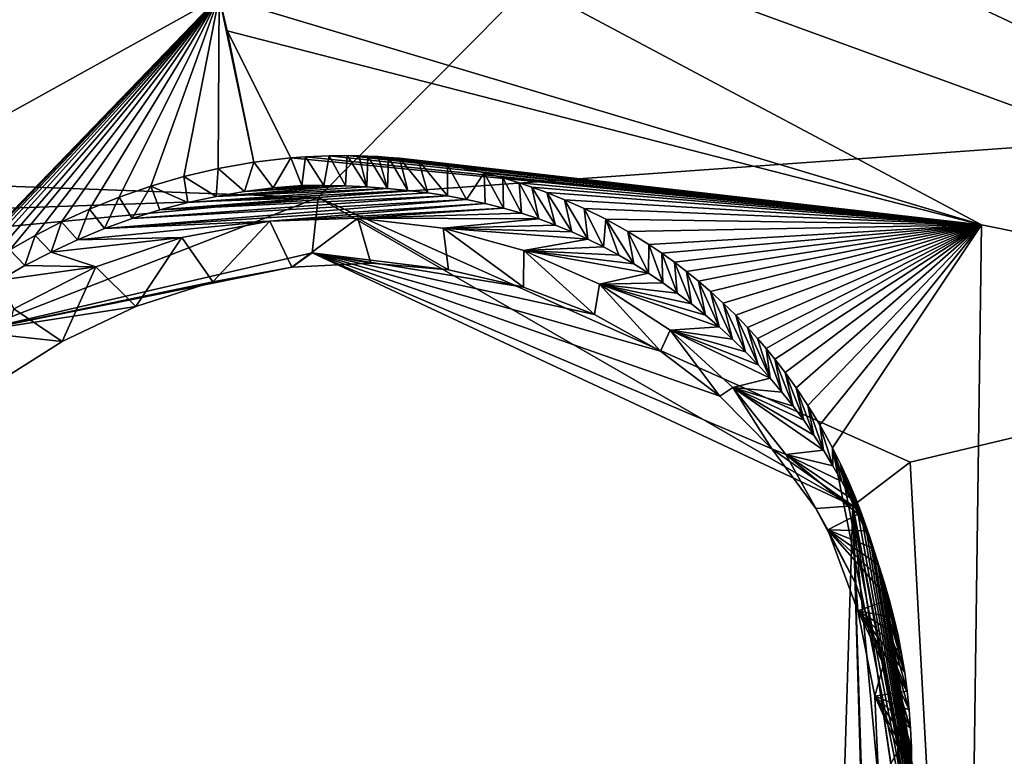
# Model space of a CAD drawing. Header units: millimetres. Extents: x -147 to 294, y -82 to 275.
# Tile 577 of 609: x 282.17 to 285.46, y 217.49 to 219.96. Entities that reach past the tile are written whole.
import ezdxf

# ---------------------------------------------------------------- set-up
doc = ezdxf.new("R2010")
doc.units = ezdxf.units.MM
doc.header["$LTSCALE"] = 67.506716
for name, color, linetype in [('2099', 7, 'CONTINUOUS'), ('2172', 7, 'CONTINUOUS'), ('2642', 7, 'CONTINUOUS'), ('2643', 7, 'CONTINUOUS'), ('2644', 7, 'CONTINUOUS'), ('2645', 7, 'CONTINUOUS'), ('2646', 7, 'CONTINUOUS'), ('2647', 7, 'CONTINUOUS'), ('2648', 7, 'CONTINUOUS'), ('2649', 7, 'CONTINUOUS'), ('2650', 7, 'CONTINUOUS'), ('556', 7, 'CONTINUOUS'), ('755', 7, 'CONTINUOUS'), ('871', 7, 'CONTINUOUS')]:
    doc.layers.add(name, color=color, linetype=linetype)

msp = doc.modelspace()

# ---------------------------------------------------------------- linework, layer by layer
at = {"layer": '2099', "linetype": 'CONTINUOUS'}
for points in [[(287.1014, 229.5123, -20.9115), (288.0619, 218.7302, -23.5002), (284.4465, 226.3826, -20.5499), (287.1014, 229.5123, -20.9115)], [(288.0619, 218.7302, -23.5002), (281.793, 224.723, -19.9398), (284.4465, 226.3826, -20.5499), (288.0619, 218.7302, -23.5002)], [(281.793, 224.723, -19.9398), (288.0619, 218.7302, -23.5002), (276.6296, 224.1244, -18.343), (281.793, 224.723, -19.9398)], [(288.0619, 218.7302, -23.5002), (282.7812, 220.6561, -21.1179), (276.6296, 224.1244, -18.343), (288.0619, 218.7302, -23.5002)], [(276.6307, 221.0584, -18.9535), (282.7812, 220.6561, -21.1179), (275.4953, 219.8375, -18.8457), (276.6307, 221.0584, -18.9535)], [(282.7812, 220.6561, -21.1179), (281.2058, 220.132, -20.6754), (275.4953, 219.8375, -18.8457), (282.7812, 220.6561, -21.1179)], [(282.7812, 220.6561, -21.1179), (288.0619, 218.7302, -23.5002), (285.3855, 219.2695, -22.3647), (282.7812, 220.6561, -21.1179)], [(285.3855, 219.2695, -22.3647), (288.0619, 218.7302, -23.5002), (285.3449, 216.24, -23.0289), (285.3855, 219.2695, -22.3647)], [(288.0619, 218.7302, -23.5002), (287.6831, 215.5789, -24.0704), (285.3449, 216.24, -23.0289), (288.0619, 218.7302, -23.5002)]]:
    msp.add_3dface(points, dxfattribs=at)
at = {"layer": '2172', "linetype": 'CONTINUOUS'}
for points in [[(283.1685, 219.3606, -19.0425), (290.6644, 226.9256, -20.2654), (274.7503, 219.6667, -16.1932), (283.1685, 219.3606, -19.0425)], [(274.7503, 219.6667, -16.1932), (290.6644, 226.9256, -20.2654), (275.8653, 220.2187, -16.425), (274.7503, 219.6667, -16.1932)], [(291.3163, 219.9444, -21.9901), (290.6644, 226.9256, -20.2654), (283.1685, 219.3606, -19.0425), (291.3163, 219.9444, -21.9901)], [(285.1473, 218.4755, -19.9479), (291.3163, 219.9444, -21.9901), (283.1685, 219.3606, -19.0425), (285.1473, 218.4755, -19.9479)], [(284.4106, 211.971, -21.179), (291.5054, 212.4116, -23.8004), (291.3163, 219.9444, -21.9901), (284.4106, 211.971, -21.179)], [(284.4106, 211.971, -21.179), (291.3163, 219.9444, -21.9901), (284.4467, 215.2226, -20.4241), (284.4106, 211.971, -21.179)], [(284.4467, 215.2226, -20.4241), (291.3163, 219.9444, -21.9901), (285.2709, 216.1944, -20.5033), (284.4467, 215.2226, -20.4241)], [(285.2709, 216.1944, -20.5033), (291.3163, 219.9444, -21.9901), (285.1473, 218.4755, -19.9479), (285.2709, 216.1944, -20.5033)], [(283.1685, 219.3606, -19.0425), (274.7503, 219.6667, -16.1932), (266.288, 218.7757, -13.9709), (283.1685, 219.3606, -19.0425)], [(283.1685, 219.3606, -19.0425), (266.288, 218.7757, -13.9709), (268.3826, 217.978, -14.6974), (283.1685, 219.3606, -19.0425)], [(282.0119, 218.9115, -18.7328), (283.1685, 219.3606, -19.0425), (268.3826, 217.978, -14.6974), (282.0119, 218.9115, -18.7328)]]:
    msp.add_3dface(points, dxfattribs=at)
at = {"layer": '2642', "linetype": 'CONTINUOUS'}
for points in [[(284.9554, 218.3297, -20.0247), (283.1685, 219.3606, -19.0425), (283.1483, 219.1759, -19.1639), (284.9554, 218.3297, -20.0247)], [(285.1473, 218.4755, -19.9479), (283.1685, 219.3606, -19.0425), (284.9554, 218.3297, -20.0247), (285.1473, 218.4755, -19.9479)], [(283.0805, 219.1275, -19.3848), (283.3445, 219.1407, -19.4859), (283.1483, 219.1759, -19.1639), (283.0805, 219.1275, -19.3848)], [(284.9554, 218.3297, -20.0247), (283.1483, 219.1759, -19.1639), (284.6849, 218.5201, -20.1537), (284.9554, 218.3297, -20.0247)], [(284.6849, 218.5201, -20.1537), (283.1483, 219.1759, -19.1639), (284.5112, 218.6965, -20.0455), (284.6849, 218.5201, -20.1537)], [(284.5112, 218.6965, -20.0455), (283.1483, 219.1759, -19.1639), (284.3129, 218.8472, -19.9333), (284.5112, 218.6965, -20.0455)], [(284.3129, 218.8472, -19.9333), (283.1483, 219.1759, -19.1639), (284.0926, 218.9696, -19.8189), (284.3129, 218.8472, -19.9333)], [(284.0926, 218.9696, -19.8189), (283.1483, 219.1759, -19.1639), (283.8547, 219.0608, -19.7047), (284.0926, 218.9696, -19.8189)], [(283.8547, 219.0608, -19.7047), (283.1483, 219.1759, -19.1639), (283.6039, 219.1183, -19.593), (283.8547, 219.0608, -19.7047)], [(283.6039, 219.1183, -19.593), (283.1483, 219.1759, -19.1639), (283.3445, 219.1407, -19.4859), (283.6039, 219.1183, -19.593)], [(284.832, 218.3209, -20.2564), (284.9554, 218.3297, -20.0247), (284.6849, 218.5201, -20.1537), (284.832, 218.3209, -20.2564)], [(285.2709, 216.1944, -20.5033), (285.1473, 218.4755, -19.9479), (284.9554, 218.3297, -20.0247), (285.2709, 216.1944, -20.5033)], [(284.9652, 218.0693, -20.3654), (284.9554, 218.3297, -20.0247), (284.832, 218.3209, -20.2564), (284.9652, 218.0693, -20.3654)], [(285.0175, 216.244, -20.5126), (284.9554, 218.3297, -20.0247), (284.8941, 216.3572, -20.7168), (285.0175, 216.244, -20.5126)], [(284.8941, 216.3572, -20.7168), (284.9554, 218.3297, -20.0247), (285.0106, 216.6388, -20.7009), (284.8941, 216.3572, -20.7168)], [(285.0175, 216.244, -20.5126), (285.2709, 216.1944, -20.5033), (284.9554, 218.3297, -20.0247), (285.0175, 216.244, -20.5126)], [(285.0106, 216.6388, -20.7009), (284.9554, 218.3297, -20.0247), (285.0857, 216.9292, -20.6665), (285.0106, 216.6388, -20.7009)], [(285.0857, 216.9292, -20.6665), (284.9554, 218.3297, -20.0247), (285.1187, 217.2232, -20.6145), (285.0857, 216.9292, -20.6665)], [(285.1187, 217.2232, -20.6145), (284.9554, 218.3297, -20.0247), (285.1095, 217.5153, -20.546), (285.1187, 217.2232, -20.6145)], [(285.1095, 217.5153, -20.546), (284.9554, 218.3297, -20.0247), (285.0582, 217.7989, -20.4625), (285.1095, 217.5153, -20.546)], [(285.0582, 217.7989, -20.4625), (284.9554, 218.3297, -20.0247), (284.9652, 218.0693, -20.3654), (285.0582, 217.7989, -20.4625)]]:
    msp.add_3dface(points, dxfattribs=at)
at = {"layer": '2643', "linetype": 'CONTINUOUS'}
for points in [[(283.1685, 219.3606, -19.0425), (282.0119, 218.9115, -18.7328), (283.1483, 219.1759, -19.1639), (283.1685, 219.3606, -19.0425)], [(282.0119, 218.9115, -18.7328), (283.0805, 219.1275, -19.3848), (283.1483, 219.1759, -19.1639), (282.0119, 218.9115, -18.7328)], [(283.0805, 219.1275, -19.3848), (282.0119, 218.9115, -18.7328), (282.8166, 219.0788, -19.2919), (283.0805, 219.1275, -19.3848)], [(282.8166, 219.0788, -19.2919), (282.0119, 218.9115, -18.7328), (282.5593, 218.9956, -19.2095), (282.8166, 219.0788, -19.2919)], [(282.5593, 218.9956, -19.2095), (282.0119, 218.9115, -18.7328), (282.3127, 218.8796, -19.1388), (282.5593, 218.9956, -19.2095)], [(282.3127, 218.8796, -19.1388), (282.0119, 218.9115, -18.7328), (282.0809, 218.7326, -19.0806), (282.3127, 218.8796, -19.1388)]]:
    msp.add_3dface(points, dxfattribs=at)
at = {"layer": '2644', "linetype": 'CONTINUOUS'}
for points in [[(283.0074, 219.2811, -20.0853), (282.8166, 219.0788, -19.2919), (282.7127, 219.2266, -19.9925), (283.0074, 219.2811, -20.0853)], [(283.0805, 219.1275, -19.3848), (282.8166, 219.0788, -19.2919), (283.0074, 219.2811, -20.0853), (283.0805, 219.1275, -19.3848)], [(282.7127, 219.2266, -19.9925), (282.5593, 218.9956, -19.2095), (282.4253, 219.1286, -19.9121), (282.7127, 219.2266, -19.9925)], [(282.8166, 219.0788, -19.2919), (282.5593, 218.9956, -19.2095), (282.7127, 219.2266, -19.9925), (282.8166, 219.0788, -19.2919)], [(282.4253, 219.1286, -19.9121), (282.3127, 218.8796, -19.1388), (282.1514, 218.9886, -19.8461), (282.4253, 219.1286, -19.9121)], [(282.5593, 218.9956, -19.2095), (282.3127, 218.8796, -19.1388), (282.4253, 219.1286, -19.9121), (282.5593, 218.9956, -19.2095)], [(282.3127, 218.8796, -19.1388), (282.0809, 218.7326, -19.0806), (282.1514, 218.9886, -19.8461), (282.3127, 218.8796, -19.1388)]]:
    msp.add_3dface(points, dxfattribs=at)
at = {"layer": '2645', "linetype": 'CONTINUOUS'}
for points in [[(283.0805, 219.1275, -19.3848), (283.0074, 219.2811, -20.0853), (283.3014, 219.2912, -20.1879), (283.0805, 219.1275, -19.3848)], [(283.3445, 219.1407, -19.4859), (283.0805, 219.1275, -19.3848), (283.3014, 219.2912, -20.1879), (283.3445, 219.1407, -19.4859)], [(283.6039, 219.1183, -19.593), (283.3445, 219.1407, -19.4859), (283.3014, 219.2912, -20.1879), (283.6039, 219.1183, -19.593)], [(283.5867, 219.2578, -20.2973), (283.6039, 219.1183, -19.593), (283.3014, 219.2912, -20.1879), (283.5867, 219.2578, -20.2973)], [(283.8547, 219.0608, -19.7047), (283.6039, 219.1183, -19.593), (283.5867, 219.2578, -20.2973), (283.8547, 219.0608, -19.7047)], [(283.8562, 219.1835, -20.4103), (283.8547, 219.0608, -19.7047), (283.5867, 219.2578, -20.2973), (283.8562, 219.1835, -20.4103)], [(284.0926, 218.9696, -19.8189), (283.8547, 219.0608, -19.7047), (283.8562, 219.1835, -20.4103), (284.0926, 218.9696, -19.8189)], [(284.1086, 219.0703, -20.5261), (284.0926, 218.9696, -19.8189), (283.8562, 219.1835, -20.4103), (284.1086, 219.0703, -20.5261)], [(284.3129, 218.8472, -19.9333), (284.0926, 218.9696, -19.8189), (284.1086, 219.0703, -20.5261), (284.3129, 218.8472, -19.9333)], [(284.3449, 218.9165, -20.6453), (284.3129, 218.8472, -19.9333), (284.1086, 219.0703, -20.5261), (284.3449, 218.9165, -20.6453)], [(284.5112, 218.6965, -20.0455), (284.3129, 218.8472, -19.9333), (284.3449, 218.9165, -20.6453), (284.5112, 218.6965, -20.0455)], [(284.555, 218.7252, -20.7637), (284.5112, 218.6965, -20.0455), (284.3449, 218.9165, -20.6453), (284.555, 218.7252, -20.7637)], [(284.6849, 218.5201, -20.1537), (284.5112, 218.6965, -20.0455), (284.555, 218.7252, -20.7637), (284.6849, 218.5201, -20.1537)], [(284.7321, 218.5017, -20.8775), (284.6849, 218.5201, -20.1537), (284.555, 218.7252, -20.7637), (284.7321, 218.5017, -20.8775)], [(284.832, 218.3209, -20.2564), (284.6849, 218.5201, -20.1537), (284.7321, 218.5017, -20.8775), (284.832, 218.3209, -20.2564)], [(284.8726, 218.2499, -20.9846), (284.832, 218.3209, -20.2564), (284.7321, 218.5017, -20.8775), (284.8726, 218.2499, -20.9846)], [(284.9652, 218.0693, -20.3654), (284.832, 218.3209, -20.2564), (284.8726, 218.2499, -20.9846), (284.9652, 218.0693, -20.3654)], [(284.9721, 217.9784, -21.0813), (284.9652, 218.0693, -20.3654), (284.8726, 218.2499, -20.9846), (284.9721, 217.9784, -21.0813)], [(285.0582, 217.7989, -20.4625), (284.9652, 218.0693, -20.3654), (284.9721, 217.9784, -21.0813), (285.0582, 217.7989, -20.4625)], [(285.0288, 217.6928, -21.1657), (285.0582, 217.7989, -20.4625), (284.9721, 217.9784, -21.0813), (285.0288, 217.6928, -21.1657)], [(285.1095, 217.5153, -20.546), (285.0582, 217.7989, -20.4625), (285.0288, 217.6928, -21.1657), (285.1095, 217.5153, -20.546)], [(285.0422, 217.3978, -21.2366), (285.1095, 217.5153, -20.546), (285.0288, 217.6928, -21.1657), (285.0422, 217.3978, -21.2366)], [(285.1187, 217.2232, -20.6145), (285.1095, 217.5153, -20.546), (285.0422, 217.3978, -21.2366), (285.1187, 217.2232, -20.6145)]]:
    msp.add_3dface(points, dxfattribs=at)
at = {"layer": '2646', "linetype": 'CONTINUOUS'}
for points in [[(282.8274, 219.3643, -20.0034), (282.9223, 219.3806, -20.0335), (283.2601, 219.3991, -20.1498), (282.8274, 219.3643, -20.0034)], [(283.331, 219.396, -20.1758), (282.8274, 219.3643, -20.0034), (283.2601, 219.3991, -20.1498), (283.331, 219.396, -20.1758)], [(282.9223, 219.3806, -20.0335), (283.0178, 219.3925, -20.0649), (283.1877, 219.4006, -20.1237), (282.9223, 219.3806, -20.0335)], [(283.2601, 219.3991, -20.1498), (282.9223, 219.3806, -20.0335), (283.1877, 219.4006, -20.1237), (283.2601, 219.3991, -20.1498)], [(283.0178, 219.3925, -20.0649), (283.1139, 219.4003, -20.0974), (283.1877, 219.4006, -20.1237), (283.0178, 219.3925, -20.0649)], [(282.5464, 219.2898, -19.9201), (282.6395, 219.3189, -19.9466), (283.6007, 219.3658, -20.2789), (282.5464, 219.2898, -19.9201)], [(283.6647, 219.354, -20.3044), (282.5464, 219.2898, -19.9201), (283.6007, 219.3658, -20.2789), (283.6647, 219.354, -20.3044)], [(282.6395, 219.3189, -19.9466), (282.7333, 219.3438, -19.9745), (283.4687, 219.3844, -20.2276), (282.6395, 219.3189, -19.9466)], [(283.5354, 219.376, -20.2533), (282.6395, 219.3189, -19.9466), (283.4687, 219.3844, -20.2276), (283.5354, 219.376, -20.2533)], [(283.6007, 219.3658, -20.2789), (282.6395, 219.3189, -19.9466), (283.5354, 219.376, -20.2533), (283.6007, 219.3658, -20.2789)], [(282.7333, 219.3438, -19.9745), (282.8274, 219.3643, -20.0034), (283.4006, 219.391, -20.2017), (282.7333, 219.3438, -19.9745)], [(283.4687, 219.3844, -20.2276), (282.7333, 219.3438, -19.9745), (283.4006, 219.391, -20.2017), (283.4687, 219.3844, -20.2276)], [(283.4006, 219.391, -20.2017), (282.8274, 219.3643, -20.0034), (283.331, 219.396, -20.1758), (283.4006, 219.391, -20.2017)], [(282.4547, 219.2566, -19.8949), (282.5464, 219.2898, -19.9201), (283.6647, 219.354, -20.3044), (282.4547, 219.2566, -19.8949)], [(283.7272, 219.3403, -20.3299), (282.4547, 219.2566, -19.8949), (283.6647, 219.354, -20.3044), (283.7272, 219.3403, -20.3299)], [(283.0074, 219.2811, -20.0853), (282.4547, 219.2566, -19.8949), (283.7272, 219.3403, -20.3299), (283.0074, 219.2811, -20.0853)], [(283.7883, 219.325, -20.3552), (283.0074, 219.2811, -20.0853), (283.7272, 219.3403, -20.3299), (283.7883, 219.325, -20.3552)], [(283.3014, 219.2912, -20.1879), (283.0074, 219.2811, -20.0853), (283.7883, 219.325, -20.3552), (283.3014, 219.2912, -20.1879)], [(283.8478, 219.3078, -20.3804), (283.3014, 219.2912, -20.1879), (283.7883, 219.325, -20.3552), (283.8478, 219.3078, -20.3804)], [(283.9057, 219.2888, -20.4053), (283.3014, 219.2912, -20.1879), (283.8478, 219.3078, -20.3804), (283.9057, 219.2888, -20.4053)], [(283.0074, 219.2811, -20.0853), (282.7127, 219.2266, -19.9925), (282.3645, 219.2194, -19.8711), (283.0074, 219.2811, -20.0853)], [(282.4547, 219.2566, -19.8949), (283.0074, 219.2811, -20.0853), (282.3645, 219.2194, -19.8711), (282.4547, 219.2566, -19.8949)], [(283.5867, 219.2578, -20.2973), (283.3014, 219.2912, -20.1879), (283.9057, 219.2888, -20.4053), (283.5867, 219.2578, -20.2973)], [(283.9619, 219.268, -20.4301), (283.5867, 219.2578, -20.2973), (283.9057, 219.2888, -20.4053), (283.9619, 219.268, -20.4301)], [(284.0167, 219.2454, -20.4548), (283.5867, 219.2578, -20.2973), (283.9619, 219.268, -20.4301), (284.0167, 219.2454, -20.4548)], [(283.8562, 219.1835, -20.4103), (283.5867, 219.2578, -20.2973), (284.0701, 219.2211, -20.4794), (283.8562, 219.1835, -20.4103)], [(284.0701, 219.2211, -20.4794), (283.5867, 219.2578, -20.2973), (284.0167, 219.2454, -20.4548), (284.0701, 219.2211, -20.4794)], [(282.7127, 219.2266, -19.9925), (282.4253, 219.1286, -19.9121), (282.2755, 219.178, -19.8487), (282.7127, 219.2266, -19.9925)], [(282.3645, 219.2194, -19.8711), (282.7127, 219.2266, -19.9925), (282.2755, 219.178, -19.8487), (282.3645, 219.2194, -19.8711)], [(284.1222, 219.1951, -20.5039), (283.8562, 219.1835, -20.4103), (284.0701, 219.2211, -20.4794), (284.1222, 219.1951, -20.5039)], [(282.2755, 219.178, -19.8487), (282.4253, 219.1286, -19.9121), (282.1881, 219.1327, -19.8278), (282.2755, 219.178, -19.8487)], [(284.1733, 219.1674, -20.5284), (283.8562, 219.1835, -20.4103), (284.1222, 219.1951, -20.5039), (284.1733, 219.1674, -20.5284)], [(284.1086, 219.0703, -20.5261), (283.8562, 219.1835, -20.4103), (284.2726, 219.1073, -20.5775), (284.1086, 219.0703, -20.5261)], [(284.2726, 219.1073, -20.5775), (283.8562, 219.1835, -20.4103), (284.2233, 219.1382, -20.5529), (284.2726, 219.1073, -20.5775)], [(284.2233, 219.1382, -20.5529), (283.8562, 219.1835, -20.4103), (284.1733, 219.1674, -20.5284), (284.2233, 219.1382, -20.5529)], [(282.1881, 219.1327, -19.8278), (282.4253, 219.1286, -19.9121), (282.1028, 219.0838, -19.8085), (282.1881, 219.1327, -19.8278)], [(282.4253, 219.1286, -19.9121), (282.1514, 218.9886, -19.8461), (282.1028, 219.0838, -19.8085), (282.4253, 219.1286, -19.9121)], [(284.321, 219.075, -20.6021), (284.1086, 219.0703, -20.5261), (284.2726, 219.1073, -20.5775), (284.321, 219.075, -20.6021)], [(284.3689, 219.0411, -20.6269), (284.1086, 219.0703, -20.5261), (284.321, 219.075, -20.6021), (284.3689, 219.0411, -20.6269)], [(284.3449, 218.9165, -20.6453), (284.1086, 219.0703, -20.5261), (284.5085, 218.9282, -20.7024), (284.3449, 218.9165, -20.6453)], [(284.5085, 218.9282, -20.7024), (284.1086, 219.0703, -20.5261), (284.4628, 218.9676, -20.6771), (284.5085, 218.9282, -20.7024)], [(284.4628, 218.9676, -20.6771), (284.1086, 219.0703, -20.5261), (284.4162, 219.0053, -20.6519), (284.4628, 218.9676, -20.6771)], [(284.4162, 219.0053, -20.6519), (284.1086, 219.0703, -20.5261), (284.3689, 219.0411, -20.6269), (284.4162, 219.0053, -20.6519)], [(284.5532, 218.8873, -20.7276), (284.3449, 218.9165, -20.6453), (284.5085, 218.9282, -20.7024), (284.5532, 218.8873, -20.7276)], [(284.555, 218.7252, -20.7637), (284.3449, 218.9165, -20.6453), (284.6797, 218.7562, -20.8025), (284.555, 218.7252, -20.7637)], [(284.6797, 218.7562, -20.8025), (284.3449, 218.9165, -20.6453), (284.639, 218.8011, -20.7777), (284.6797, 218.7562, -20.8025)], [(284.639, 218.8011, -20.7777), (284.3449, 218.9165, -20.6453), (284.5968, 218.8448, -20.7528), (284.639, 218.8011, -20.7777)], [(284.5968, 218.8448, -20.7528), (284.3449, 218.9165, -20.6453), (284.5532, 218.8873, -20.7276), (284.5968, 218.8448, -20.7528)], [(284.7188, 218.7102, -20.8268), (284.555, 218.7252, -20.7637), (284.6797, 218.7562, -20.8025), (284.7188, 218.7102, -20.8268)], [(284.7321, 218.5017, -20.8775), (284.555, 218.7252, -20.7637), (284.858, 218.5157, -20.9206), (284.7321, 218.5017, -20.8775)], [(284.858, 218.5157, -20.9206), (284.555, 218.7252, -20.7637), (284.8254, 218.5663, -20.8975), (284.858, 218.5157, -20.9206)], [(284.8254, 218.5663, -20.8975), (284.555, 218.7252, -20.7637), (284.7915, 218.6155, -20.8742), (284.8254, 218.5663, -20.8975)], [(284.7915, 218.6155, -20.8742), (284.555, 218.7252, -20.7637), (284.7561, 218.6633, -20.8508), (284.7915, 218.6155, -20.8742)], [(284.7561, 218.6633, -20.8508), (284.555, 218.7252, -20.7637), (284.7188, 218.7102, -20.8268), (284.7561, 218.6633, -20.8508)], [(284.8891, 218.4638, -20.9434), (284.7321, 218.5017, -20.8775), (284.858, 218.5157, -20.9206), (284.8891, 218.4638, -20.9434)], [(284.8726, 218.2499, -20.9846), (284.7321, 218.5017, -20.8775), (284.9731, 218.3016, -21.01), (284.8726, 218.2499, -20.9846)], [(284.9731, 218.3016, -21.01), (284.7321, 218.5017, -20.8775), (284.9467, 218.3566, -20.9882), (284.9731, 218.3016, -21.01)], [(284.9467, 218.3566, -20.9882), (284.7321, 218.5017, -20.8775), (284.9187, 218.4107, -20.966), (284.9467, 218.3566, -20.9882)], [(284.9187, 218.4107, -20.966), (284.7321, 218.5017, -20.8775), (284.8891, 218.4638, -20.9434), (284.9187, 218.4107, -20.966)], [(284.9977, 218.2457, -21.0314), (284.8726, 218.2499, -20.9846), (284.9731, 218.3016, -21.01), (284.9977, 218.2457, -21.0314)], [(284.9721, 217.9784, -21.0813), (284.8726, 218.2499, -20.9846), (285.0776, 218.0161, -21.1117), (284.9721, 217.9784, -21.0813)], [(285.0776, 218.0161, -21.1117), (284.8726, 218.2499, -20.9846), (285.0604, 218.0746, -21.0924), (285.0776, 218.0161, -21.1117)], [(285.0604, 218.0746, -21.0924), (284.8726, 218.2499, -20.9846), (285.0414, 218.1321, -21.0727), (285.0604, 218.0746, -21.0924)], [(285.0414, 218.1321, -21.0727), (284.8726, 218.2499, -20.9846), (285.0205, 218.1892, -21.0523), (285.0414, 218.1321, -21.0727)], [(285.0205, 218.1892, -21.0523), (284.8726, 218.2499, -20.9846), (284.9977, 218.2457, -21.0314), (285.0205, 218.1892, -21.0523)], [(285.0931, 217.9565, -21.1307), (284.9721, 217.9784, -21.0813), (285.0776, 218.0161, -21.1117), (285.0931, 217.9565, -21.1307)], [(285.0288, 217.6928, -21.1657), (284.9721, 217.9784, -21.0813), (285.1375, 217.7103, -21.2019), (285.0288, 217.6928, -21.1657)], [(285.1375, 217.7103, -21.2019), (284.9721, 217.9784, -21.0813), (285.1291, 217.7727, -21.1849), (285.1375, 217.7103, -21.2019)], [(285.1291, 217.7727, -21.1849), (284.9721, 217.9784, -21.0813), (285.1189, 217.8347, -21.1673), (285.1291, 217.7727, -21.1849)], [(285.1189, 217.8347, -21.1673), (284.9721, 217.9784, -21.0813), (285.1069, 217.896, -21.1492), (285.1189, 217.8347, -21.1673)], [(285.1069, 217.896, -21.1492), (284.9721, 217.9784, -21.0813), (285.0931, 217.9565, -21.1307), (285.1069, 217.896, -21.1492)], [(285.1441, 217.6476, -21.2183), (285.0288, 217.6928, -21.1657), (285.1375, 217.7103, -21.2019), (285.1441, 217.6476, -21.2183)], [(285.0422, 217.3978, -21.2366), (285.0288, 217.6928, -21.1657), (285.1522, 217.4593, -21.2634), (285.0422, 217.3978, -21.2366)], [(285.1522, 217.4593, -21.2634), (285.0288, 217.6928, -21.1657), (285.1514, 217.5219, -21.2491), (285.1522, 217.4593, -21.2634)], [(285.1514, 217.5219, -21.2491), (285.0288, 217.6928, -21.1657), (285.1487, 217.5847, -21.234), (285.1514, 217.5219, -21.2491)], [(285.1487, 217.5847, -21.234), (285.0288, 217.6928, -21.1657), (285.1441, 217.6476, -21.2183), (285.1487, 217.5847, -21.234)]]:
    msp.add_3dface(points, dxfattribs=at)
at = {"layer": '2647', "linetype": 'CONTINUOUS'}
for points in [[(282.9535, 219.4788, -20.3916), (282.9223, 219.3806, -20.0335), (282.8341, 219.4578, -20.3394), (282.9535, 219.4788, -20.3916)], [(283.0178, 219.3925, -20.0649), (282.9223, 219.3806, -20.0335), (282.9535, 219.4788, -20.3916), (283.0178, 219.3925, -20.0649)], [(283.0771, 219.4932, -20.4475), (283.0178, 219.3925, -20.0649), (282.9535, 219.4788, -20.3916), (283.0771, 219.4932, -20.4475)], [(283.1139, 219.4003, -20.0974), (283.0178, 219.3925, -20.0649), (283.0771, 219.4932, -20.4475), (283.1139, 219.4003, -20.0974)], [(282.7192, 219.4308, -20.2906), (282.7333, 219.3438, -19.9745), (282.609, 219.3987, -20.2453), (282.7192, 219.4308, -20.2906)], [(282.8341, 219.4578, -20.3394), (282.8274, 219.3643, -20.0034), (282.7192, 219.4308, -20.2906), (282.8341, 219.4578, -20.3394)], [(282.8274, 219.3643, -20.0034), (282.7333, 219.3438, -19.9745), (282.7192, 219.4308, -20.2906), (282.8274, 219.3643, -20.0034)], [(282.9223, 219.3806, -20.0335), (282.8274, 219.3643, -20.0034), (282.8341, 219.4578, -20.3394), (282.9223, 219.3806, -20.0335)], [(282.609, 219.3987, -20.2453), (282.5464, 219.2898, -19.9201), (282.5038, 219.3621, -20.2033), (282.609, 219.3987, -20.2453)], [(282.6395, 219.3189, -19.9466), (282.5464, 219.2898, -19.9201), (282.609, 219.3987, -20.2453), (282.6395, 219.3189, -19.9466)], [(282.7333, 219.3438, -19.9745), (282.6395, 219.3189, -19.9466), (282.609, 219.3987, -20.2453), (282.7333, 219.3438, -19.9745)], [(282.5038, 219.3621, -20.2033), (282.4547, 219.2566, -19.8949), (282.404, 219.3218, -20.1647), (282.5038, 219.3621, -20.2033)], [(282.5464, 219.2898, -19.9201), (282.4547, 219.2566, -19.8949), (282.5038, 219.3621, -20.2033), (282.5464, 219.2898, -19.9201)], [(282.404, 219.3218, -20.1647), (282.3645, 219.2194, -19.8711), (282.3105, 219.2788, -20.1296), (282.404, 219.3218, -20.1647)], [(282.4547, 219.2566, -19.8949), (282.3645, 219.2194, -19.8711), (282.404, 219.3218, -20.1647), (282.4547, 219.2566, -19.8949)], [(282.3105, 219.2788, -20.1296), (282.2755, 219.178, -19.8487), (282.2223, 219.2334, -20.0976), (282.3105, 219.2788, -20.1296)], [(282.3645, 219.2194, -19.8711), (282.2755, 219.178, -19.8487), (282.3105, 219.2788, -20.1296), (282.3645, 219.2194, -19.8711)], [(282.2223, 219.2334, -20.0976), (282.1881, 219.1327, -19.8278), (282.1382, 219.1856, -20.0681), (282.2223, 219.2334, -20.0976)], [(282.2755, 219.178, -19.8487), (282.1881, 219.1327, -19.8278), (282.2223, 219.2334, -20.0976), (282.2755, 219.178, -19.8487)], [(282.1881, 219.1327, -19.8278), (282.1028, 219.0838, -19.8085), (282.1382, 219.1856, -20.0681), (282.1881, 219.1327, -19.8278)]]:
    msp.add_3dface(points, dxfattribs=at)
at = {"layer": '2648', "linetype": 'CONTINUOUS'}
for points in [[(281.2058, 220.132, -20.6754), (282.7812, 220.6561, -21.1179), (281.1806, 219.1136, -20.558), (281.2058, 220.132, -20.6754)], [(281.1806, 219.1136, -20.558), (282.7812, 220.6561, -21.1179), (282.8374, 220.0329, -21.0562), (281.1806, 219.1136, -20.558)], [(281.6372, 218.7874, -19.917), (281.1806, 219.1136, -20.558), (282.8374, 220.0329, -21.0562), (281.6372, 218.7874, -19.917)], [(281.7013, 218.8516, -19.9333), (281.6372, 218.7874, -19.917), (282.8374, 220.0329, -21.0562), (281.7013, 218.8516, -19.9333)], [(281.7667, 218.9124, -19.9511), (281.7013, 218.8516, -19.9333), (282.8374, 220.0329, -21.0562), (281.7667, 218.9124, -19.9511)], [(281.8341, 218.9706, -19.9705), (281.7667, 218.9124, -19.9511), (282.8374, 220.0329, -21.0562), (281.8341, 218.9706, -19.9705)], [(281.9046, 219.0269, -19.9917), (281.8341, 218.9706, -19.9705), (282.8374, 220.0329, -21.0562), (281.9046, 219.0269, -19.9917)], [(281.9789, 219.0818, -20.0151), (281.9046, 219.0269, -19.9917), (282.8374, 220.0329, -21.0562), (281.9789, 219.0818, -20.0151)], [(282.0573, 219.1352, -20.0406), (281.9789, 219.0818, -20.0151), (282.8374, 220.0329, -21.0562), (282.0573, 219.1352, -20.0406)], [(282.1382, 219.1856, -20.0681), (282.0573, 219.1352, -20.0406), (282.8374, 220.0329, -21.0562), (282.1382, 219.1856, -20.0681)], [(282.2223, 219.2334, -20.0976), (282.1382, 219.1856, -20.0681), (282.8374, 220.0329, -21.0562), (282.2223, 219.2334, -20.0976)], [(282.3105, 219.2788, -20.1296), (282.2223, 219.2334, -20.0976), (282.8374, 220.0329, -21.0562), (282.3105, 219.2788, -20.1296)], [(282.404, 219.3218, -20.1647), (282.3105, 219.2788, -20.1296), (282.8374, 220.0329, -21.0562), (282.404, 219.3218, -20.1647)], [(282.5038, 219.3621, -20.2033), (282.404, 219.3218, -20.1647), (282.8374, 220.0329, -21.0562), (282.5038, 219.3621, -20.2033)], [(282.609, 219.3987, -20.2453), (282.5038, 219.3621, -20.2033), (282.8374, 220.0329, -21.0562), (282.609, 219.3987, -20.2453)], [(282.7192, 219.4308, -20.2906), (282.609, 219.3987, -20.2453), (282.8374, 220.0329, -21.0562), (282.7192, 219.4308, -20.2906)], [(282.8341, 219.4578, -20.3394), (282.7192, 219.4308, -20.2906), (282.8374, 220.0329, -21.0562), (282.8341, 219.4578, -20.3394)], [(282.9535, 219.4788, -20.3916), (282.8341, 219.4578, -20.3394), (282.8374, 220.0329, -21.0562), (282.9535, 219.4788, -20.3916)], [(282.9535, 219.4788, -20.3916), (282.8374, 220.0329, -21.0562), (282.8641, 219.9176, -20.9974), (282.9535, 219.4788, -20.3916)], [(283.0771, 219.4932, -20.4475), (282.9535, 219.4788, -20.3916), (282.8641, 219.9176, -20.9974), (283.0771, 219.4932, -20.4475)]]:
    msp.add_3dface(points, dxfattribs=at)
at = {"layer": '2649', "linetype": 'CONTINUOUS'}
for points in [[(282.7812, 220.6561, -21.1179), (285.3855, 219.2695, -22.3647), (282.8374, 220.0329, -21.0562), (282.7812, 220.6561, -21.1179)], [(282.8374, 220.0329, -21.0562), (285.3855, 219.2695, -22.3647), (282.8641, 219.9176, -20.9974), (282.8374, 220.0329, -21.0562)], [(285.3855, 219.2695, -22.3647), (283.0771, 219.4932, -20.4475), (282.8641, 219.9176, -20.9974), (285.3855, 219.2695, -22.3647)], [(283.0771, 219.4932, -20.4475), (285.3855, 219.2695, -22.3647), (283.1261, 219.4969, -20.4701), (283.0771, 219.4932, -20.4475)], [(283.1261, 219.4969, -20.4701), (285.3855, 219.2695, -22.3647), (283.2049, 219.5002, -20.5071), (283.1261, 219.4969, -20.4701)], [(283.2049, 219.5002, -20.5071), (285.3855, 219.2695, -22.3647), (283.2655, 219.5007, -20.5359), (283.2049, 219.5002, -20.5071)], [(283.2655, 219.5007, -20.5359), (285.3855, 219.2695, -22.3647), (283.3043, 219.5, -20.5545), (283.2655, 219.5007, -20.5359)], [(283.3043, 219.5, -20.5545), (285.3855, 219.2695, -22.3647), (283.3348, 219.499, -20.5693), (283.3043, 219.5, -20.5545)], [(283.3348, 219.499, -20.5693), (285.3855, 219.2695, -22.3647), (283.369, 219.4972, -20.586), (283.3348, 219.499, -20.5693)], [(283.369, 219.4972, -20.586), (285.3855, 219.2695, -22.3647), (283.4034, 219.4948, -20.603), (283.369, 219.4972, -20.586)], [(283.4034, 219.4948, -20.603), (285.3855, 219.2695, -22.3647), (283.4404, 219.4916, -20.6213), (283.4034, 219.4948, -20.603)], [(283.4404, 219.4916, -20.6213), (285.3855, 219.2695, -22.3647), (283.5036, 219.4845, -20.6531), (283.4404, 219.4916, -20.6213)], [(283.5036, 219.4845, -20.6531), (285.3855, 219.2695, -22.3647), (283.6013, 219.4693, -20.703), (283.5036, 219.4845, -20.6531)], [(283.6013, 219.4693, -20.703), (285.3855, 219.2695, -22.3647), (283.7231, 219.4429, -20.767), (283.6013, 219.4693, -20.703)], [(283.7231, 219.4429, -20.767), (285.3855, 219.2695, -22.3647), (283.7859, 219.426, -20.8008), (283.7231, 219.4429, -20.767)], [(283.7859, 219.426, -20.8008), (285.3855, 219.2695, -22.3647), (283.84, 219.4095, -20.8302), (283.7859, 219.426, -20.8008)], [(283.84, 219.4095, -20.8302), (285.3855, 219.2695, -22.3647), (283.8822, 219.3953, -20.8535), (283.84, 219.4095, -20.8302)], [(283.8822, 219.3953, -20.8535), (285.3855, 219.2695, -22.3647), (283.9327, 219.3769, -20.8818), (283.8822, 219.3953, -20.8535)], [(283.9327, 219.3769, -20.8818), (285.3855, 219.2695, -22.3647), (283.992, 219.353, -20.9154), (283.9327, 219.3769, -20.8818)], [(283.992, 219.353, -20.9154), (285.3855, 219.2695, -22.3647), (284.0577, 219.3237, -20.9533), (283.992, 219.353, -20.9154)], [(284.0577, 219.3237, -20.9533), (285.3855, 219.2695, -22.3647), (284.1301, 219.2876, -20.9959), (284.0577, 219.3237, -20.9533)], [(284.1301, 219.2876, -20.9959), (285.3855, 219.2695, -22.3647), (284.2036, 219.2467, -21.0401), (284.1301, 219.2876, -20.9959)], [(284.2036, 219.2467, -21.0401), (285.3855, 219.2695, -22.3647), (284.2741, 219.203, -21.0836), (284.2036, 219.2467, -21.0401)], [(284.2741, 219.203, -21.0836), (285.3855, 219.2695, -22.3647), (284.3172, 219.174, -21.1107), (284.2741, 219.203, -21.0836)], [(284.3172, 219.174, -21.1107), (285.3855, 219.2695, -22.3647), (284.3593, 219.1439, -21.1376), (284.3172, 219.174, -21.1107)], [(284.3593, 219.1439, -21.1376), (285.3855, 219.2695, -22.3647), (284.4, 219.1129, -21.1638), (284.3593, 219.1439, -21.1376)], [(284.4, 219.1129, -21.1638), (285.3855, 219.2695, -22.3647), (284.44, 219.0805, -21.1901), (284.4, 219.1129, -21.1638)], [(284.44, 219.0805, -21.1901), (285.3855, 219.2695, -22.3647), (284.4804, 219.0459, -21.2169), (284.44, 219.0805, -21.1901)], [(284.4804, 219.0459, -21.2169), (285.3855, 219.2695, -22.3647), (284.5223, 219.0075, -21.2454), (284.4804, 219.0459, -21.2169)], [(284.5223, 219.0075, -21.2454), (285.3855, 219.2695, -22.3647), (284.5643, 218.9666, -21.2745), (284.5223, 219.0075, -21.2454)], [(284.5643, 218.9666, -21.2745), (285.3855, 219.2695, -22.3647), (284.6034, 218.926, -21.3022), (284.5643, 218.9666, -21.2745)], [(284.6034, 218.926, -21.3022), (285.3855, 219.2695, -22.3647), (284.6369, 218.889, -21.3264), (284.6034, 218.926, -21.3022)], [(284.6369, 218.889, -21.3264), (285.3855, 219.2695, -22.3647), (284.6657, 218.8555, -21.3475), (284.6369, 218.889, -21.3264)], [(284.6657, 218.8555, -21.3475), (285.3855, 219.2695, -22.3647), (284.6951, 218.8196, -21.3693), (284.6657, 218.8555, -21.3475)], [(284.6951, 218.8196, -21.3693), (285.3855, 219.2695, -22.3647), (284.7294, 218.7752, -21.3953), (284.6951, 218.8196, -21.3693)], [(284.7294, 218.7752, -21.3953), (285.3855, 219.2695, -22.3647), (284.7665, 218.7237, -21.4242), (284.7294, 218.7752, -21.3953)], [(284.7665, 218.7237, -21.4242), (285.3855, 219.2695, -22.3647), (284.8053, 218.6656, -21.4555), (284.7665, 218.7237, -21.4242)], [(284.8053, 218.6656, -21.4555), (285.3855, 219.2695, -22.3647), (284.8452, 218.6003, -21.4887), (284.8053, 218.6656, -21.4555)], [(284.8452, 218.6003, -21.4887), (285.3855, 219.2695, -22.3647), (284.8876, 218.5235, -21.5257), (284.8452, 218.6003, -21.4887)], [(285.3855, 219.2695, -22.3647), (285.3449, 216.24, -23.0289), (284.8876, 218.5235, -21.5257), (285.3855, 219.2695, -22.3647)], [(284.8876, 218.5235, -21.5257), (285.3449, 216.24, -23.0289), (284.9146, 218.4695, -21.5505), (284.8876, 218.5235, -21.5257)], [(284.9146, 218.4695, -21.5505), (285.3449, 216.24, -23.0289), (284.9399, 218.4147, -21.5747), (284.9146, 218.4695, -21.5505)], [(284.9399, 218.4147, -21.5747), (285.3449, 216.24, -23.0289), (284.9624, 218.3616, -21.5973), (284.9399, 218.4147, -21.5747)], [(284.9624, 218.3616, -21.5973), (285.3449, 216.24, -23.0289), (284.9814, 218.313, -21.6172), (284.9624, 218.3616, -21.5973)], [(284.9814, 218.313, -21.6172), (285.3449, 216.24, -23.0289), (284.9971, 218.2694, -21.6345), (284.9814, 218.313, -21.6172)], [(284.9971, 218.2694, -21.6345), (285.3449, 216.24, -23.0289), (285.011, 218.2279, -21.6504), (284.9971, 218.2694, -21.6345)], [(285.011, 218.2279, -21.6504), (285.3449, 216.24, -23.0289), (285.0242, 218.1852, -21.6662), (285.011, 218.2279, -21.6504)], [(285.0242, 218.1852, -21.6662), (285.3449, 216.24, -23.0289), (285.0377, 218.1377, -21.683), (285.0242, 218.1852, -21.6662)], [(285.0377, 218.1377, -21.683), (285.3449, 216.24, -23.0289), (285.0518, 218.082, -21.7019), (285.0377, 218.1377, -21.683)], [(285.0518, 218.082, -21.7019), (285.3449, 216.24, -23.0289), (285.0662, 218.0173, -21.7229), (285.0518, 218.082, -21.7019)], [(285.0662, 218.0173, -21.7229), (285.3449, 216.24, -23.0289), (285.0793, 217.9467, -21.7447), (285.0662, 218.0173, -21.7229)], [(285.0793, 217.9467, -21.7447), (285.3449, 216.24, -23.0289), (285.0901, 217.8734, -21.7662), (285.0793, 217.9467, -21.7447)], [(285.0901, 217.8734, -21.7662), (285.3449, 216.24, -23.0289), (285.0982, 217.801, -21.7862), (285.0901, 217.8734, -21.7662)], [(285.0982, 217.801, -21.7862), (285.3449, 216.24, -23.0289), (285.1035, 217.7331, -21.8039), (285.0982, 217.801, -21.7862)], [(285.1035, 217.7331, -21.8039), (285.3449, 216.24, -23.0289), (285.1064, 217.6706, -21.8193), (285.1035, 217.7331, -21.8039)], [(285.1064, 217.6706, -21.8193), (285.3449, 216.24, -23.0289), (285.1075, 217.6111, -21.8332), (285.1064, 217.6706, -21.8193)], [(285.1075, 217.6111, -21.8332), (285.3449, 216.24, -23.0289), (285.107, 217.5519, -21.8462), (285.1075, 217.6111, -21.8332)], [(285.107, 217.5519, -21.8462), (285.3449, 216.24, -23.0289), (285.1047, 217.4903, -21.8586), (285.107, 217.5519, -21.8462)]]:
    msp.add_3dface(points, dxfattribs=at)
at = {"layer": '2650', "linetype": 'CONTINUOUS'}
for points in [[(283.1139, 219.4003, -20.0974), (283.0771, 219.4932, -20.4475), (283.1261, 219.4969, -20.4701), (283.1139, 219.4003, -20.0974)], [(283.1877, 219.4006, -20.1237), (283.1139, 219.4003, -20.0974), (283.1261, 219.4969, -20.4701), (283.1877, 219.4006, -20.1237)], [(283.1877, 219.4006, -20.1237), (283.1261, 219.4969, -20.4701), (283.2049, 219.5002, -20.5071), (283.1877, 219.4006, -20.1237)], [(283.2601, 219.3991, -20.1498), (283.1877, 219.4006, -20.1237), (283.2049, 219.5002, -20.5071), (283.2601, 219.3991, -20.1498)], [(283.2601, 219.3991, -20.1498), (283.2049, 219.5002, -20.5071), (283.2655, 219.5007, -20.5359), (283.2601, 219.3991, -20.1498)], [(283.331, 219.396, -20.1758), (283.2601, 219.3991, -20.1498), (283.2655, 219.5007, -20.5359), (283.331, 219.396, -20.1758)], [(283.331, 219.396, -20.1758), (283.2655, 219.5007, -20.5359), (283.3043, 219.5, -20.5545), (283.331, 219.396, -20.1758)], [(283.331, 219.396, -20.1758), (283.3043, 219.5, -20.5545), (283.3348, 219.499, -20.5693), (283.331, 219.396, -20.1758)], [(283.4006, 219.391, -20.2017), (283.331, 219.396, -20.1758), (283.3348, 219.499, -20.5693), (283.4006, 219.391, -20.2017)], [(283.4006, 219.391, -20.2017), (283.3348, 219.499, -20.5693), (283.369, 219.4972, -20.586), (283.4006, 219.391, -20.2017)], [(283.4006, 219.391, -20.2017), (283.369, 219.4972, -20.586), (283.4034, 219.4948, -20.603), (283.4006, 219.391, -20.2017)], [(283.4687, 219.3844, -20.2276), (283.4006, 219.391, -20.2017), (283.4034, 219.4948, -20.603), (283.4687, 219.3844, -20.2276)], [(283.4687, 219.3844, -20.2276), (283.4034, 219.4948, -20.603), (283.4404, 219.4916, -20.6213), (283.4687, 219.3844, -20.2276)], [(283.5354, 219.376, -20.2533), (283.4687, 219.3844, -20.2276), (283.4404, 219.4916, -20.6213), (283.5354, 219.376, -20.2533)], [(283.5354, 219.376, -20.2533), (283.4404, 219.4916, -20.6213), (283.5036, 219.4845, -20.6531), (283.5354, 219.376, -20.2533)], [(283.6007, 219.3658, -20.2789), (283.5354, 219.376, -20.2533), (283.5036, 219.4845, -20.6531), (283.6007, 219.3658, -20.2789)], [(283.6007, 219.3658, -20.2789), (283.5036, 219.4845, -20.6531), (283.6013, 219.4693, -20.703), (283.6007, 219.3658, -20.2789)], [(283.6647, 219.354, -20.3044), (283.6007, 219.3658, -20.2789), (283.6013, 219.4693, -20.703), (283.6647, 219.354, -20.3044)], [(283.6647, 219.354, -20.3044), (283.6013, 219.4693, -20.703), (283.7231, 219.4429, -20.767), (283.6647, 219.354, -20.3044)], [(283.7272, 219.3403, -20.3299), (283.6647, 219.354, -20.3044), (283.7231, 219.4429, -20.767), (283.7272, 219.3403, -20.3299)], [(283.7883, 219.325, -20.3552), (283.7272, 219.3403, -20.3299), (283.7231, 219.4429, -20.767), (283.7883, 219.325, -20.3552)], [(283.7883, 219.325, -20.3552), (283.7231, 219.4429, -20.767), (283.7859, 219.426, -20.8008), (283.7883, 219.325, -20.3552)], [(283.8478, 219.3078, -20.3804), (283.7883, 219.325, -20.3552), (283.7859, 219.426, -20.8008), (283.8478, 219.3078, -20.3804)], [(283.8478, 219.3078, -20.3804), (283.7859, 219.426, -20.8008), (283.84, 219.4095, -20.8302), (283.8478, 219.3078, -20.3804)], [(283.9057, 219.2888, -20.4053), (283.8478, 219.3078, -20.3804), (283.84, 219.4095, -20.8302), (283.9057, 219.2888, -20.4053)], [(283.9057, 219.2888, -20.4053), (283.84, 219.4095, -20.8302), (283.8822, 219.3953, -20.8535), (283.9057, 219.2888, -20.4053)], [(283.9619, 219.268, -20.4301), (283.9057, 219.2888, -20.4053), (283.8822, 219.3953, -20.8535), (283.9619, 219.268, -20.4301)], [(283.9619, 219.268, -20.4301), (283.8822, 219.3953, -20.8535), (283.9327, 219.3769, -20.8818), (283.9619, 219.268, -20.4301)], [(284.0167, 219.2454, -20.4548), (283.9619, 219.268, -20.4301), (283.9327, 219.3769, -20.8818), (284.0167, 219.2454, -20.4548)], [(284.0167, 219.2454, -20.4548), (283.9327, 219.3769, -20.8818), (283.992, 219.353, -20.9154), (284.0167, 219.2454, -20.4548)], [(284.0701, 219.2211, -20.4794), (284.0167, 219.2454, -20.4548), (283.992, 219.353, -20.9154), (284.0701, 219.2211, -20.4794)], [(284.0701, 219.2211, -20.4794), (283.992, 219.353, -20.9154), (284.0577, 219.3237, -20.9533), (284.0701, 219.2211, -20.4794)], [(284.1222, 219.1951, -20.5039), (284.0701, 219.2211, -20.4794), (284.0577, 219.3237, -20.9533), (284.1222, 219.1951, -20.5039)], [(284.1222, 219.1951, -20.5039), (284.0577, 219.3237, -20.9533), (284.1301, 219.2876, -20.9959), (284.1222, 219.1951, -20.5039)], [(284.1733, 219.1674, -20.5284), (284.1222, 219.1951, -20.5039), (284.1301, 219.2876, -20.9959), (284.1733, 219.1674, -20.5284)], [(284.2233, 219.1382, -20.5529), (284.1733, 219.1674, -20.5284), (284.1301, 219.2876, -20.9959), (284.2233, 219.1382, -20.5529)], [(284.2233, 219.1382, -20.5529), (284.1301, 219.2876, -20.9959), (284.2036, 219.2467, -21.0401), (284.2233, 219.1382, -20.5529)], [(284.2726, 219.1073, -20.5775), (284.2233, 219.1382, -20.5529), (284.2036, 219.2467, -21.0401), (284.2726, 219.1073, -20.5775)], [(284.2726, 219.1073, -20.5775), (284.2036, 219.2467, -21.0401), (284.2741, 219.203, -21.0836), (284.2726, 219.1073, -20.5775)], [(284.321, 219.075, -20.6021), (284.2726, 219.1073, -20.5775), (284.2741, 219.203, -21.0836), (284.321, 219.075, -20.6021)], [(284.321, 219.075, -20.6021), (284.2741, 219.203, -21.0836), (284.3172, 219.174, -21.1107), (284.321, 219.075, -20.6021)], [(284.3689, 219.0411, -20.6269), (284.321, 219.075, -20.6021), (284.3172, 219.174, -21.1107), (284.3689, 219.0411, -20.6269)], [(284.3689, 219.0411, -20.6269), (284.3172, 219.174, -21.1107), (284.3593, 219.1439, -21.1376), (284.3689, 219.0411, -20.6269)], [(284.4162, 219.0053, -20.6519), (284.3689, 219.0411, -20.6269), (284.3593, 219.1439, -21.1376), (284.4162, 219.0053, -20.6519)], [(284.4162, 219.0053, -20.6519), (284.3593, 219.1439, -21.1376), (284.4, 219.1129, -21.1638), (284.4162, 219.0053, -20.6519)], [(284.4628, 218.9676, -20.6771), (284.4162, 219.0053, -20.6519), (284.4, 219.1129, -21.1638), (284.4628, 218.9676, -20.6771)], [(284.4628, 218.9676, -20.6771), (284.4, 219.1129, -21.1638), (284.44, 219.0805, -21.1901), (284.4628, 218.9676, -20.6771)], [(284.5085, 218.9282, -20.7024), (284.4628, 218.9676, -20.6771), (284.44, 219.0805, -21.1901), (284.5085, 218.9282, -20.7024)], [(284.5085, 218.9282, -20.7024), (284.44, 219.0805, -21.1901), (284.4804, 219.0459, -21.2169), (284.5085, 218.9282, -20.7024)], [(284.5532, 218.8873, -20.7276), (284.5085, 218.9282, -20.7024), (284.4804, 219.0459, -21.2169), (284.5532, 218.8873, -20.7276)], [(284.5532, 218.8873, -20.7276), (284.4804, 219.0459, -21.2169), (284.5223, 219.0075, -21.2454), (284.5532, 218.8873, -20.7276)], [(284.5968, 218.8448, -20.7528), (284.5532, 218.8873, -20.7276), (284.5223, 219.0075, -21.2454), (284.5968, 218.8448, -20.7528)], [(284.5968, 218.8448, -20.7528), (284.5223, 219.0075, -21.2454), (284.5643, 218.9666, -21.2745), (284.5968, 218.8448, -20.7528)], [(284.639, 218.8011, -20.7777), (284.5968, 218.8448, -20.7528), (284.5643, 218.9666, -21.2745), (284.639, 218.8011, -20.7777)], [(284.639, 218.8011, -20.7777), (284.5643, 218.9666, -21.2745), (284.6034, 218.926, -21.3022), (284.639, 218.8011, -20.7777)], [(284.6797, 218.7562, -20.8025), (284.639, 218.8011, -20.7777), (284.6034, 218.926, -21.3022), (284.6797, 218.7562, -20.8025)], [(284.6797, 218.7562, -20.8025), (284.6034, 218.926, -21.3022), (284.6369, 218.889, -21.3264), (284.6797, 218.7562, -20.8025)], [(284.6797, 218.7562, -20.8025), (284.6369, 218.889, -21.3264), (284.6657, 218.8555, -21.3475), (284.6797, 218.7562, -20.8025)], [(284.7188, 218.7102, -20.8268), (284.6797, 218.7562, -20.8025), (284.6657, 218.8555, -21.3475), (284.7188, 218.7102, -20.8268)], [(284.7188, 218.7102, -20.8268), (284.6657, 218.8555, -21.3475), (284.6951, 218.8196, -21.3693), (284.7188, 218.7102, -20.8268)], [(284.7561, 218.6633, -20.8508), (284.7188, 218.7102, -20.8268), (284.6951, 218.8196, -21.3693), (284.7561, 218.6633, -20.8508)], [(284.7561, 218.6633, -20.8508), (284.6951, 218.8196, -21.3693), (284.7294, 218.7752, -21.3953), (284.7561, 218.6633, -20.8508)], [(284.7915, 218.6155, -20.8742), (284.7561, 218.6633, -20.8508), (284.7294, 218.7752, -21.3953), (284.7915, 218.6155, -20.8742)], [(284.7915, 218.6155, -20.8742), (284.7294, 218.7752, -21.3953), (284.7665, 218.7237, -21.4242), (284.7915, 218.6155, -20.8742)], [(284.8254, 218.5663, -20.8975), (284.7915, 218.6155, -20.8742), (284.7665, 218.7237, -21.4242), (284.8254, 218.5663, -20.8975)], [(284.8254, 218.5663, -20.8975), (284.7665, 218.7237, -21.4242), (284.8053, 218.6656, -21.4555), (284.8254, 218.5663, -20.8975)], [(284.858, 218.5157, -20.9206), (284.8254, 218.5663, -20.8975), (284.8053, 218.6656, -21.4555), (284.858, 218.5157, -20.9206)], [(284.858, 218.5157, -20.9206), (284.8053, 218.6656, -21.4555), (284.8452, 218.6003, -21.4887), (284.858, 218.5157, -20.9206)], [(284.8891, 218.4638, -20.9434), (284.858, 218.5157, -20.9206), (284.8452, 218.6003, -21.4887), (284.8891, 218.4638, -20.9434)], [(284.8891, 218.4638, -20.9434), (284.8452, 218.6003, -21.4887), (284.8876, 218.5235, -21.5257), (284.8891, 218.4638, -20.9434)], [(284.9467, 218.3566, -20.9882), (284.9187, 218.4107, -20.966), (284.8876, 218.5235, -21.5257), (284.9467, 218.3566, -20.9882)], [(284.9467, 218.3566, -20.9882), (284.8876, 218.5235, -21.5257), (284.9146, 218.4695, -21.5505), (284.9467, 218.3566, -20.9882)], [(284.9187, 218.4107, -20.966), (284.8891, 218.4638, -20.9434), (284.8876, 218.5235, -21.5257), (284.9187, 218.4107, -20.966)], [(284.9731, 218.3016, -21.01), (284.9467, 218.3566, -20.9882), (284.9146, 218.4695, -21.5505), (284.9731, 218.3016, -21.01)], [(284.9731, 218.3016, -21.01), (284.9146, 218.4695, -21.5505), (284.9399, 218.4147, -21.5747), (284.9731, 218.3016, -21.01)], [(284.9977, 218.2457, -21.0314), (284.9731, 218.3016, -21.01), (284.9399, 218.4147, -21.5747), (284.9977, 218.2457, -21.0314)], [(284.9977, 218.2457, -21.0314), (284.9399, 218.4147, -21.5747), (284.9624, 218.3616, -21.5973), (284.9977, 218.2457, -21.0314)], [(285.0205, 218.1892, -21.0523), (284.9977, 218.2457, -21.0314), (284.9624, 218.3616, -21.5973), (285.0205, 218.1892, -21.0523)], [(285.0205, 218.1892, -21.0523), (284.9624, 218.3616, -21.5973), (284.9814, 218.313, -21.6172), (285.0205, 218.1892, -21.0523)], [(285.0414, 218.1321, -21.0727), (285.0205, 218.1892, -21.0523), (284.9814, 218.313, -21.6172), (285.0414, 218.1321, -21.0727)], [(285.0414, 218.1321, -21.0727), (284.9814, 218.313, -21.6172), (284.9971, 218.2694, -21.6345), (285.0414, 218.1321, -21.0727)], [(285.0414, 218.1321, -21.0727), (284.9971, 218.2694, -21.6345), (285.011, 218.2279, -21.6504), (285.0414, 218.1321, -21.0727)], [(285.0604, 218.0746, -21.0924), (285.0414, 218.1321, -21.0727), (285.011, 218.2279, -21.6504), (285.0604, 218.0746, -21.0924)], [(285.0604, 218.0746, -21.0924), (285.011, 218.2279, -21.6504), (285.0242, 218.1852, -21.6662), (285.0604, 218.0746, -21.0924)], [(285.0776, 218.0161, -21.1117), (285.0604, 218.0746, -21.0924), (285.0242, 218.1852, -21.6662), (285.0776, 218.0161, -21.1117)], [(285.0776, 218.0161, -21.1117), (285.0242, 218.1852, -21.6662), (285.0377, 218.1377, -21.683), (285.0776, 218.0161, -21.1117)], [(285.0931, 217.9565, -21.1307), (285.0776, 218.0161, -21.1117), (285.0377, 218.1377, -21.683), (285.0931, 217.9565, -21.1307)], [(285.0931, 217.9565, -21.1307), (285.0377, 218.1377, -21.683), (285.0518, 218.082, -21.7019), (285.0931, 217.9565, -21.1307)], [(285.1069, 217.896, -21.1492), (285.0931, 217.9565, -21.1307), (285.0518, 218.082, -21.7019), (285.1069, 217.896, -21.1492)], [(285.1069, 217.896, -21.1492), (285.0518, 218.082, -21.7019), (285.0662, 218.0173, -21.7229), (285.1069, 217.896, -21.1492)], [(285.1189, 217.8347, -21.1673), (285.1069, 217.896, -21.1492), (285.0662, 218.0173, -21.7229), (285.1189, 217.8347, -21.1673)], [(285.1189, 217.8347, -21.1673), (285.0662, 218.0173, -21.7229), (285.0793, 217.9467, -21.7447), (285.1189, 217.8347, -21.1673)], [(285.1291, 217.7727, -21.1849), (285.1189, 217.8347, -21.1673), (285.0793, 217.9467, -21.7447), (285.1291, 217.7727, -21.1849)], [(285.1291, 217.7727, -21.1849), (285.0793, 217.9467, -21.7447), (285.0901, 217.8734, -21.7662), (285.1291, 217.7727, -21.1849)], [(285.1375, 217.7103, -21.2019), (285.1291, 217.7727, -21.1849), (285.0901, 217.8734, -21.7662), (285.1375, 217.7103, -21.2019)], [(285.1375, 217.7103, -21.2019), (285.0901, 217.8734, -21.7662), (285.0982, 217.801, -21.7862), (285.1375, 217.7103, -21.2019)], [(285.1441, 217.6476, -21.2183), (285.1375, 217.7103, -21.2019), (285.0982, 217.801, -21.7862), (285.1441, 217.6476, -21.2183)], [(285.1441, 217.6476, -21.2183), (285.0982, 217.801, -21.7862), (285.1035, 217.7331, -21.8039), (285.1441, 217.6476, -21.2183)], [(285.1487, 217.5847, -21.234), (285.1441, 217.6476, -21.2183), (285.1035, 217.7331, -21.8039), (285.1487, 217.5847, -21.234)], [(285.1487, 217.5847, -21.234), (285.1035, 217.7331, -21.8039), (285.1064, 217.6706, -21.8193), (285.1487, 217.5847, -21.234)], [(285.1514, 217.5219, -21.2491), (285.1487, 217.5847, -21.234), (285.1064, 217.6706, -21.8193), (285.1514, 217.5219, -21.2491)], [(285.1514, 217.5219, -21.2491), (285.1064, 217.6706, -21.8193), (285.1075, 217.6111, -21.8332), (285.1514, 217.5219, -21.2491)], [(285.1522, 217.4593, -21.2634), (285.1075, 217.6111, -21.8332), (285.107, 217.5519, -21.8462), (285.1522, 217.4593, -21.2634)], [(285.1522, 217.4593, -21.2634), (285.1514, 217.5219, -21.2491), (285.1075, 217.6111, -21.8332), (285.1522, 217.4593, -21.2634)], [(285.151, 217.3965, -21.277), (285.107, 217.5519, -21.8462), (285.1047, 217.4903, -21.8586), (285.151, 217.3965, -21.277)], [(285.151, 217.3965, -21.277), (285.1522, 217.4593, -21.2634), (285.107, 217.5519, -21.8462), (285.151, 217.3965, -21.277)]]:
    msp.add_3dface(points, dxfattribs=at)
at = {"layer": '556', "linetype": 'CONTINUOUS'}
for points in [[(275.5593, 240.2651, -36.1212), (289.5876, 244.1441, -33.9631), (262.8979, 217.597, -42.8457), (275.5593, 240.2651, -36.1212)], [(289.5876, 244.1441, -33.9631), (292.0149, 230.39, -37.5033), (262.8979, 217.597, -42.8457), (289.5876, 244.1441, -33.9631)], [(292.0149, 230.39, -37.5033), (292.6028, 216.4034, -40.8964), (262.8979, 217.597, -42.8457), (292.0149, 230.39, -37.5033)]]:
    msp.add_3dface(points, dxfattribs=at)
at = {"layer": '755', "linetype": 'CONTINUOUS'}
msp.add_3dface([(262.8979, 217.597, -42.8457), (292.6028, 216.4034, -40.8964), (273.9445, 194.1902, -47.4045), (262.8979, 217.597, -42.8457)], dxfattribs=at)
at = {"layer": '871', "linetype": 'CONTINUOUS'}
for points in [[(262.1082, 217.339, -41.3386), (288.8419, 231.8653, -35.2357), (258.5558, 231.2743, -37.6522), (262.1082, 217.339, -41.3386)], [(290.0825, 208.2019, -40.991), (288.8419, 231.8653, -35.2357), (262.1082, 217.339, -41.3386), (290.0825, 208.2019, -40.991)]]:
    msp.add_3dface(points, dxfattribs=at)

doc.saveas('drawing.dxf')
